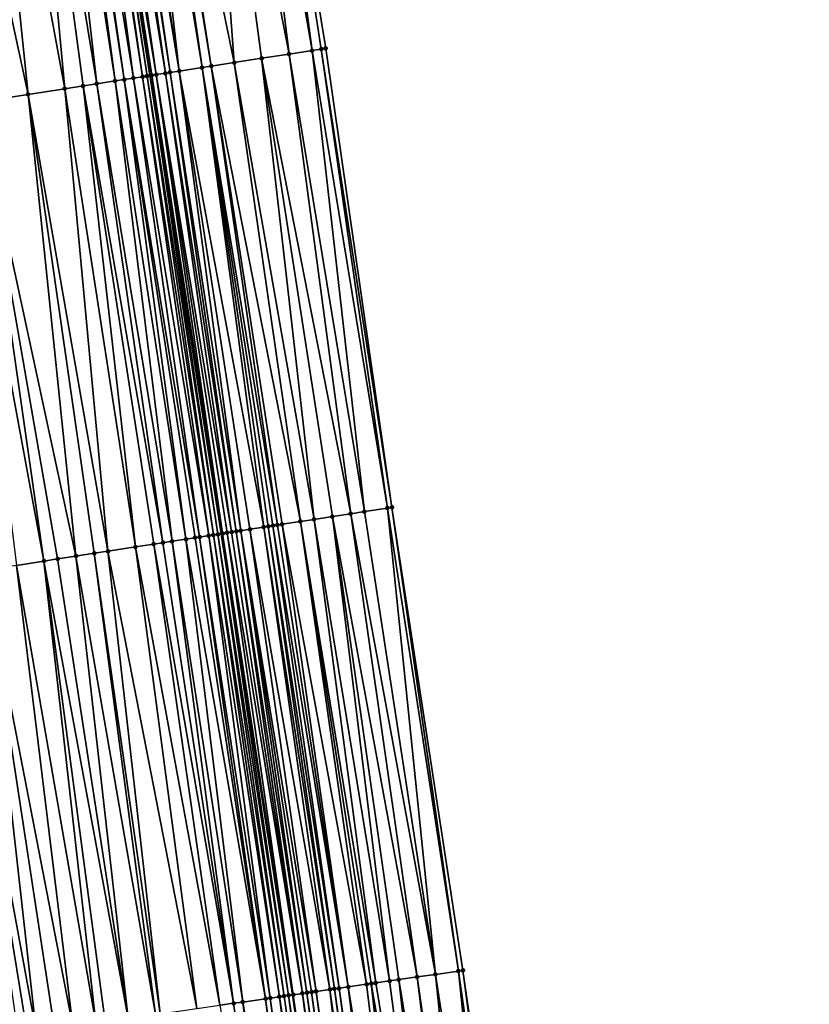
# Model space of a CAD drawing. Header units: feet. Extents: x 2004186 to 2014793, y 836912 to 864902.
# Tile 342 of 974: x 2010688 to 2010722, y 846783 to 846826. Entities that reach past the tile are written whole.
import ezdxf

# ---------------------------------------------------------------- set-up
doc = ezdxf.new("R2010")
doc.units = ezdxf.units.FT
doc.header["$LTSCALE"] = 100
doc.header["$MEASUREMENT"] = 0
for name, color, linetype, lineweight in [('EP_Travel Lane', 5, 'Continuous', 40), ('Road Shots', 4, 'Continuous', 200), ('Road X-Section', 30, 'Continuous', 13)]:
    doc.layers.add(name, color=color, linetype=linetype, lineweight=lineweight)
doc.layers.add('I-77 SB_MM21-27-Surface-Border', color=7, linetype='Continuous')
doc.layers.add('I-77 SB_MM21-27-Surface-TIN', color=7, linetype='Continuous')

msp = doc.modelspace()

# ---------------------------------------------------------------- linework, layer by layer
at = {"layer": 'EP_Travel Lane'}
msp.add_polyline3d([(2010715.735963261, 846664.6658160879, 434.3752531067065), (2010713.237841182, 846684.5090044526, 434.4749568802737), (2010710.684523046, 846704.5247470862, 434.5855485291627), (2010707.855985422, 846724.3236801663, 434.6360939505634), (2010705.027466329, 846744.122483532, 434.7206027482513), (2010702.198945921, 846763.9212961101, 434.8027373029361), (2010699.370410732, 846783.7202121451, 434.8577235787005), (2010696.295187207, 846803.611508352, 434.9162993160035), (2010693.214281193, 846823.3727187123, 434.9740612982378), (2010690.13338168, 846843.133887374, 435.0463944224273), (2010687.052480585, 846862.8950661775, 435.1151451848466), (2010683.667127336, 846882.7581851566, 435.1482525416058), (2010680.285678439, 846902.4704163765, 435.1690204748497), (2010676.904234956, 846922.1826160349, 435.2100769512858), (2010673.522791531, 846941.8948153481, 435.2512900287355), (2010669.801309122, 846961.7875387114, 435.2640511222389), (2010666.119509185, 846981.4457389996, 435.2751564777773)], dxfattribs=at)
at = {"layer": 'I-77 SB_MM21-27-Surface-Border', "color": 3, "linetype": 'ByBlock', "lineweight": -2}
msp.add_polyline3d([(2010672.408039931, 846982.6314347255, 435.51408817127), (2010675.917543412, 846962.9407526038, 435.4873497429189), (2010680.076805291, 846942.9913875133, 435.4904594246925), (2010683.97008181, 846923.3648108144, 435.4765264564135), (2010687.468850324, 846903.672177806, 435.4792707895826), (2010690.967602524, 846883.979642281, 435.4195257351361), (2010694.291771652, 846864.012715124, 435.3930474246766), (2010697.543175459, 846844.2778362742, 435.338773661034), (2010700.79457517, 846824.5429839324, 435.2751938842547), (2010703.650661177, 846804.7470818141, 435.202900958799), (2010706.712832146, 846784.7736933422, 435.1420275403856), (2010709.556224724, 846764.9769696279, 435.0720572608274), (2010712.003667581, 846745.1234671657, 434.9785924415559), (2010714.649086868, 846725.2983431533, 434.8997823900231), (2010717.096534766, 846705.4448055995, 434.8155165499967), (2010719.312135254, 846685.2879506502, 434.7076173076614), (2010721.660792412, 846665.4255960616, 434.6020388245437)], dxfattribs=at)
at = {"layer": 'I-77 SB_MM21-27-Surface-TIN', "color": 128, "linetype": 'ByBlock', "lineweight": -2}
for points in [[(2010695.368938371, 846843.9421382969, 435.2638232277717), (2010692.799386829, 846843.5453953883, 435.178351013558), (2010696.841418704, 846823.9326118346, 435.1431583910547)], [(2010696.752544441, 846844.1557600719, 435.3129824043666), (2010695.368938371, 846843.9421382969, 435.2638232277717), (2010699.213310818, 846824.2988465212, 435.2184078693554)], [(2010695.368938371, 846843.9421382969, 435.2638232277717), (2010698.027365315, 846824.1157255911, 435.1820297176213), (2010699.213310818, 846824.2988465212, 435.2184078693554)], [(2010695.368938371, 846843.9421382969, 435.2638232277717), (2010696.841418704, 846823.9326118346, 435.1431583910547), (2010698.027365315, 846824.1157255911, 435.1820297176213)], [(2010696.752544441, 846844.1557600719, 435.3129824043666), (2010700.201600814, 846824.4514338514, 435.253395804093), (2010697.543175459, 846844.2778362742, 435.338773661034)], [(2010696.752544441, 846844.1557600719, 435.3129824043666), (2010699.213310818, 846824.2988465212, 435.2184078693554), (2010700.201600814, 846824.4514338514, 435.253395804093)], [(2010697.543175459, 846844.2778362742, 435.338773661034), (2010700.596917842, 846824.5124621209, 435.2697066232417), (2010700.79457517, 846824.5429839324, 435.2751938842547)], [(2010697.543175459, 846844.2778362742, 435.338773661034), (2010700.201600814, 846824.4514338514, 435.253395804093), (2010700.596917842, 846824.5124621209, 435.2697066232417)], [(2010692.206406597, 846843.453883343, 435.1433305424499), (2010691.415776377, 846843.3318019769, 435.1193338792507), (2010694.469522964, 846823.5664006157, 435.0597525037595)], [(2010692.40406523, 846843.4843967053, 435.1517552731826), (2010692.206406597, 846843.453883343, 435.1433305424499), (2010695.457810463, 846823.7190041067, 435.0891237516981)], [(2010692.206406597, 846843.453883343, 435.1433305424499), (2010694.469522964, 846823.5664006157, 435.0597525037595), (2010695.457810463, 846823.7190041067, 435.0891237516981)], [(2010692.601727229, 846843.5148882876, 435.1677499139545), (2010692.40406523, 846843.4843967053, 435.1517552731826), (2010695.457810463, 846823.7190041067, 435.0891237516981)], [(2010692.799386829, 846843.5453953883, 435.178351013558), (2010692.601727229, 846843.5148882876, 435.1677499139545), (2010695.853130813, 846823.7800108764, 435.1129068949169)], [(2010692.601727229, 846843.5148882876, 435.1677499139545), (2010695.457810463, 846823.7190041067, 435.0891237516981), (2010695.853130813, 846823.7800108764, 435.1129068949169)], [(2010692.799386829, 846843.5453953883, 435.178351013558), (2010695.853130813, 846823.7800108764, 435.1129068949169), (2010696.841418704, 846823.9326118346, 435.1431583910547)], [(2010689.834502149, 846843.087728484, 435.0403250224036), (2010689.241530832, 846842.996158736, 435.0253595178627), (2010692.492929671, 846823.2613120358, 434.959858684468)], [(2010690.032157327, 846843.1182642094, 435.0409774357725), (2010689.834502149, 846843.087728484, 435.0403250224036), (2010692.888243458, 846823.3223612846, 434.9688779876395)], [(2010689.834502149, 846843.087728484, 435.0403250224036), (2010692.492929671, 846823.2613120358, 434.959858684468), (2010692.888243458, 846823.3223612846, 434.9688779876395)], [(2010690.032157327, 846843.1182642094, 435.0409774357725), (2010693.085898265, 846823.3528994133, 434.9686941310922), (2010690.13338168, 846843.133887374, 435.0463944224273)], [(2010690.032157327, 846843.1182642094, 435.0409774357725), (2010692.888243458, 846823.3223612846, 434.9688779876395), (2010693.085898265, 846823.3528994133, 434.9686941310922)], [(2010690.229816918, 846843.1487713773, 435.0515551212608), (2010690.13338168, 846843.133887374, 435.0463944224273), (2010693.214281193, 846823.3727187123, 434.9740612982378)], [(2010693.085898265, 846823.3528994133, 434.9686941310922), (2010693.214281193, 846823.3727187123, 434.9740612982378), (2010690.13338168, 846843.133887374, 435.0463944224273)], [(2010690.6251486, 846843.2097047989, 435.100832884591), (2010690.229816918, 846843.1487713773, 435.0515551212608), (2010693.481220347, 846823.4138949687, 434.9963749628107)], [(2010690.229816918, 846843.1487713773, 435.0515551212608), (2010693.214281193, 846823.3727187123, 434.9740612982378), (2010693.283556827, 846823.3834132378, 434.9769574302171)], [(2010690.229816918, 846843.1487713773, 435.0515551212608), (2010693.283556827, 846823.3834132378, 434.9769574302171), (2010693.481220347, 846823.4138949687, 434.9963749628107)], [(2010690.82280889, 846843.2402074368, 435.1129850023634), (2010690.6251486, 846843.2097047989, 435.100832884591), (2010693.876550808, 846823.4748362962, 435.0429031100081)], [(2010690.6251486, 846843.2097047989, 435.100832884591), (2010693.481220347, 846823.4138949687, 434.9963749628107), (2010693.876550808, 846823.4748362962, 435.0429031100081)], [(2010691.020466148, 846843.2707296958, 435.1183177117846), (2010690.82280889, 846843.2402074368, 435.1129850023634), (2010693.876550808, 846823.4748362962, 435.0429031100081)], [(2010691.218119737, 846843.3012757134, 435.1153929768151), (2010691.020466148, 846843.2707296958, 435.1183177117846), (2010694.074210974, 846823.505339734, 435.0547762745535)], [(2010691.020466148, 846843.2707296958, 435.1183177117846), (2010693.876550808, 846823.4748362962, 435.0429031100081), (2010694.074210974, 846823.505339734, 435.0547762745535)], [(2010691.415776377, 846843.3318019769, 435.1193338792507), (2010691.218119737, 846843.3012757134, 435.1153929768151), (2010694.469522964, 846823.5664006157, 435.0597525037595)], [(2010691.218119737, 846843.3012757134, 435.1153929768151), (2010694.074210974, 846823.505339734, 435.0547762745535), (2010694.469522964, 846823.5664006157, 435.0597525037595)], [(2010687.660267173, 846842.7520168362, 434.970125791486), (2010685.881343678, 846842.4773693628, 434.9037603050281), (2010689.528066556, 846822.8035055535, 434.8703582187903)], [(2010688.648559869, 846842.9045866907, 435.0111923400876), (2010687.660267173, 846842.7520168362, 434.970125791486), (2010690.911673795, 846823.0171197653, 434.9221393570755)], [(2010687.660267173, 846842.7520168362, 434.970125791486), (2010690.31870051, 846822.9255627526, 434.9027504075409), (2010690.911673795, 846823.0171197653, 434.9221393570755)], [(2010687.660267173, 846842.7520168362, 434.970125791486), (2010689.528066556, 846822.8035055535, 434.8703582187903), (2010690.31870051, 846822.9255627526, 434.9027504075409)], [(2010689.043875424, 846842.965624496, 435.0241907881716), (2010688.648559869, 846842.9045866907, 435.0111923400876), (2010691.702304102, 846823.1392005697, 434.9463273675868)], [(2010688.648559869, 846842.9045866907, 435.0111923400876), (2010690.911673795, 846823.0171197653, 434.9221393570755), (2010691.702304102, 846823.1392005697, 434.9463273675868)], [(2010689.241530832, 846842.996158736, 435.0253595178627), (2010689.043875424, 846842.965624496, 435.0241907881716), (2010692.097617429, 846823.2002527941, 434.9543125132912)], [(2010689.043875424, 846842.965624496, 435.0241907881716), (2010691.702304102, 846823.1392005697, 434.9463273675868), (2010692.097617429, 846823.2002527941, 434.9543125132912)], [(2010689.241530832, 846842.996158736, 435.0253595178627), (2010692.097617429, 846823.2002527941, 434.9543125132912), (2010692.492929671, 846823.2613120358, 434.959858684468)], [(2010685.881343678, 846842.4773693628, 434.9037603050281), (2010683.707103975, 846842.1416883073, 434.8229285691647), (2010687.946800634, 846822.559378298, 434.8100424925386)], [(2010685.881343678, 846842.4773693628, 434.9037603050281), (2010687.946800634, 846822.559378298, 434.8100424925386), (2010689.528066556, 846822.8035055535, 434.8703582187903)], [(2010683.707103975, 846842.1416883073, 434.8229285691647), (2010685.772557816, 846822.2237174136, 434.722210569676), (2010687.946800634, 846822.559378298, 434.8100424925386)], [(2010700.201600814, 846824.4514338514, 435.253395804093), (2010699.213310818, 846824.2988465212, 435.2184078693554), (2010702.464715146, 846804.563964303, 435.1653326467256)], [(2010700.596917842, 846824.5124621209, 435.2697066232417), (2010700.201600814, 846824.4514338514, 435.253395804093), (2010703.453003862, 846804.7165599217, 435.1974414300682)], [(2010700.201600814, 846824.4514338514, 435.253395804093), (2010702.464715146, 846804.563964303, 435.1653326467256), (2010703.453003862, 846804.7165599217, 435.1974414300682)], [(2010700.596917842, 846824.5124621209, 435.2697066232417), (2010703.650661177, 846804.7470818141, 435.202900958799), (2010700.79457517, 846824.5429839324, 435.2751938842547)], [(2010700.596917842, 846824.5124621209, 435.2697066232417), (2010703.453003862, 846804.7165599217, 435.1974414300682), (2010703.650661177, 846804.7470818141, 435.202900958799)], [(2010696.841418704, 846823.9326118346, 435.1431583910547), (2010695.853130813, 846823.7800108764, 435.1129068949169), (2010699.697506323, 846804.13669928, 435.074486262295)], [(2010698.027365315, 846824.1157255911, 435.1820297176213), (2010696.841418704, 846823.9326118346, 435.1431583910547), (2010700.290479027, 846804.2282600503, 435.0925702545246)], [(2010696.841418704, 846823.9326118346, 435.1431583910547), (2010699.697506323, 846804.13669928, 435.074486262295), (2010700.290479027, 846804.2282600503, 435.0925702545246)], [(2010699.213310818, 846824.2988465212, 435.2184078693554), (2010698.027365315, 846824.1157255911, 435.1820297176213), (2010701.871742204, 846804.4724050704, 435.1467142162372)], [(2010698.027365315, 846824.1157255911, 435.1820297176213), (2010701.081111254, 846804.3503284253, 435.1210794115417), (2010701.871742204, 846804.4724050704, 435.1467142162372)], [(2010698.027365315, 846824.1157255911, 435.1820297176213), (2010700.290479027, 846804.2282600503, 435.0925702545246), (2010701.081111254, 846804.3503284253, 435.1210794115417)], [(2010699.213310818, 846824.2988465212, 435.2184078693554), (2010701.871742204, 846804.4724050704, 435.1467142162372), (2010702.464715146, 846804.563964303, 435.1653326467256)], [(2010693.876550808, 846823.4748362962, 435.0429031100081), (2010693.481220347, 846823.4138949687, 434.9963749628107), (2010696.732636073, 846803.678938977, 434.9689311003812)], [(2010694.074210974, 846823.505339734, 435.0547762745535), (2010693.876550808, 846823.4748362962, 435.0429031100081), (2010696.930301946, 846803.7094054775, 434.9936424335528)], [(2010693.876550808, 846823.4748362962, 435.0429031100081), (2010696.732636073, 846803.678938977, 434.9689311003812), (2010696.930301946, 846803.7094054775, 434.9936424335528)], [(2010694.469522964, 846823.5664006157, 435.0597525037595), (2010694.074210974, 846823.505339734, 435.0547762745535), (2010697.127961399, 846803.7399135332, 435.003911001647)], [(2010694.074210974, 846823.505339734, 435.0547762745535), (2010696.930301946, 846803.7094054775, 434.9936424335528), (2010697.127961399, 846803.7399135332, 435.003911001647)], [(2010695.457810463, 846823.7190041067, 435.0891237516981), (2010694.469522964, 846823.5664006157, 435.0597525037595), (2010698.116239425, 846803.8925783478, 435.0119702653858)], [(2010694.469522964, 846823.5664006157, 435.0597525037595), (2010697.523270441, 846803.8009934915, 435.0022575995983), (2010698.116239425, 846803.8925783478, 435.0119702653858)], [(2010694.469522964, 846823.5664006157, 435.0597525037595), (2010697.127961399, 846803.7399135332, 435.003911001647), (2010697.523270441, 846803.8009934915, 435.0022575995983)], [(2010695.853130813, 846823.7800108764, 435.1129068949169), (2010695.457810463, 846823.7190041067, 435.0891237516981), (2010698.709216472, 846803.9841110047, 435.0398251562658)], [(2010695.457810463, 846823.7190041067, 435.0891237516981), (2010698.511555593, 846803.953612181, 435.0263480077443), (2010698.709216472, 846803.9841110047, 435.0398251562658)], [(2010695.457810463, 846823.7190041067, 435.0891237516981), (2010698.313896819, 846803.9230997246, 435.0176089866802), (2010698.511555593, 846803.953612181, 435.0263480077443)], [(2010695.457810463, 846823.7190041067, 435.0891237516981), (2010698.116239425, 846803.8925783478, 435.0119702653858), (2010698.313896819, 846803.9230997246, 435.0176089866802)], [(2010695.853130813, 846823.7800108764, 435.1129068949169), (2010698.90687633, 846804.0146164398, 435.0510046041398), (2010699.697506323, 846804.13669928, 435.074486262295)], [(2010695.853130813, 846823.7800108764, 435.1129068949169), (2010698.709216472, 846803.9841110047, 435.0398251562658), (2010698.90687633, 846804.0146164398, 435.0510046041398)], [(2010691.702304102, 846823.1392005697, 434.9463273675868), (2010690.911673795, 846823.0171197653, 434.9221393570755), (2010694.163078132, 846803.2822374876, 434.869071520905)], [(2010692.097617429, 846823.2002527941, 434.9543125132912), (2010691.702304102, 846823.1392005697, 434.9463273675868), (2010694.75605084, 846803.3737982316, 434.8871646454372)], [(2010691.702304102, 846823.1392005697, 434.9463273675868), (2010694.163078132, 846803.2822374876, 434.869071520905), (2010694.75605084, 846803.3737982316, 434.8871646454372)], [(2010692.492929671, 846823.2613120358, 434.959858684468), (2010692.097617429, 846823.2002527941, 434.9543125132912), (2010695.349018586, 846803.4653910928, 434.8940950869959)], [(2010692.097617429, 846823.2002527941, 434.9543125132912), (2010695.151363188, 846803.4348567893, 434.8929492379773), (2010695.349018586, 846803.4653910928, 434.8940950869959)], [(2010692.097617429, 846823.2002527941, 434.9543125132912), (2010694.75605084, 846803.3737982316, 434.8871646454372), (2010695.151363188, 846803.4348567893, 434.8929492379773)], [(2010692.888243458, 846823.3223612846, 434.9688779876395), (2010692.492929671, 846823.2613120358, 434.959858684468), (2010695.744334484, 846803.526426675, 434.9078650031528)], [(2010692.492929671, 846823.2613120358, 434.959858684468), (2010695.349018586, 846803.4653910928, 434.8940950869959), (2010695.744334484, 846803.526426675, 434.9078650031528)], [(2010693.085898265, 846823.3528994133, 434.9686941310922), (2010692.888243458, 846823.3223612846, 434.9688779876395), (2010695.941991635, 846803.5569496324, 434.9129543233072)], [(2010692.888243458, 846823.3223612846, 434.9688779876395), (2010695.744334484, 846803.526426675, 434.9078650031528), (2010695.941991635, 846803.5569496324, 434.9129543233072)], [(2010693.085898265, 846823.3528994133, 434.9686941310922), (2010696.139646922, 846803.5874846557, 434.9138501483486), (2010693.214281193, 846823.3727187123, 434.9740612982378)], [(2010693.085898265, 846823.3528994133, 434.9686941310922), (2010695.941991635, 846803.5569496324, 434.9129543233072), (2010696.139646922, 846803.5874846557, 434.9138501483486)], [(2010693.283556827, 846823.3834132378, 434.9769574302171), (2010693.214281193, 846823.3727187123, 434.9740612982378), (2010696.295187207, 846803.611508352, 434.9162993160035)], [(2010696.139646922, 846803.5874846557, 434.9138501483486), (2010696.295187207, 846803.611508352, 434.9162993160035), (2010693.214281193, 846823.3727187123, 434.9740612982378)], [(2010693.481220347, 846823.4138949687, 434.9963749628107), (2010693.283556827, 846823.3834132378, 434.9769574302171), (2010696.337303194, 846803.6180133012, 434.9169624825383)], [(2010693.283556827, 846823.3834132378, 434.9769574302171), (2010696.295187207, 846803.611508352, 434.9162993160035), (2010696.337303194, 846803.6180133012, 434.9169624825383)], [(2010693.481220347, 846823.4138949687, 434.9963749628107), (2010696.534968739, 846803.6484819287, 434.9409345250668), (2010696.732636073, 846803.678938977, 434.9689311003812)], [(2010693.481220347, 846823.4138949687, 434.9963749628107), (2010696.337303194, 846803.6180133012, 434.9169624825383), (2010696.534968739, 846803.6484819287, 434.9409345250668)], [(2010689.528066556, 846822.8035055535, 434.8703582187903), (2010687.946800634, 846822.559378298, 434.8100424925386), (2010691.39586502, 846802.855000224, 434.7685771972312)], [(2010690.31870051, 846822.9255627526, 434.9027504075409), (2010689.528066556, 846822.8035055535, 434.8703582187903), (2010692.581815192, 846803.0380909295, 434.8154620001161)], [(2010689.528066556, 846822.8035055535, 434.8703582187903), (2010691.39586502, 846802.855000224, 434.7685771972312), (2010692.581815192, 846803.0380909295, 434.8154620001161)], [(2010690.911673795, 846823.0171197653, 434.9221393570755), (2010690.31870051, 846822.9255627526, 434.9027504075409), (2010693.767764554, 846803.2211868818, 434.8605232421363)], [(2010690.31870051, 846822.9255627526, 434.9027504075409), (2010693.372448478, 846803.1601524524, 434.8463526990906), (2010693.767764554, 846803.2211868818, 434.8605232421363)], [(2010690.31870051, 846822.9255627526, 434.9027504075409), (2010692.581815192, 846803.0380909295, 434.8154620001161), (2010693.372448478, 846803.1601524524, 434.8463526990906)], [(2010690.911673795, 846823.0171197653, 434.9221393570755), (2010693.767764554, 846803.2211868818, 434.8605232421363), (2010694.163078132, 846803.2822374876, 434.869071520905)], [(2010685.772557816, 846822.2237174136, 434.722210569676), (2010684.98192362, 846822.1016617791, 434.6892745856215), (2010688.628650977, 846802.4277689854, 434.6659888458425)], [(2010687.946800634, 846822.559378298, 434.8100424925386), (2010685.772557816, 846822.2237174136, 434.722210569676), (2010690.012258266, 846802.6413828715, 434.7178854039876)], [(2010685.772557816, 846822.2237174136, 434.722210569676), (2010689.221625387, 846802.5193187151, 434.6879100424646), (2010690.012258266, 846802.6413828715, 434.7178854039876)], [(2010685.772557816, 846822.2237174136, 434.722210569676), (2010688.628650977, 846802.4277689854, 434.6659888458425), (2010689.221625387, 846802.5193187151, 434.6879100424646)], [(2010687.946800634, 846822.559378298, 434.8100424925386), (2010690.802891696, 846802.7634434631, 434.749099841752), (2010691.39586502, 846802.855000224, 434.7685771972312)], [(2010687.946800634, 846822.559378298, 434.8100424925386), (2010690.012258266, 846802.6413828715, 434.7178854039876), (2010690.802891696, 846802.7634434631, 434.749099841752)], [(2010684.98192362, 846822.1016617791, 434.6892745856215), (2010687.442698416, 846802.2446937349, 434.6137325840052), (2010688.628650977, 846802.4277689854, 434.6659888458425)], [(2010701.871742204, 846804.4724050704, 435.1467142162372), (2010701.081111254, 846804.3503284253, 435.1210794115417), (2010704.733113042, 846784.4895941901, 435.0786257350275)], [(2010702.464715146, 846804.563964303, 435.1653326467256), (2010701.871742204, 846804.4724050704, 435.1467142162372), (2010705.52499972, 846784.6032405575, 435.1022281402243)], [(2010701.871742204, 846804.4724050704, 435.1467142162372), (2010704.733113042, 846784.4895941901, 435.0786257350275), (2010705.52499972, 846784.6032405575, 435.1022281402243)], [(2010703.453003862, 846804.7165599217, 435.1974414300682), (2010702.464715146, 846804.563964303, 435.1653326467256), (2010705.52499972, 846784.6032405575, 435.1022281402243)], [(2010703.453003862, 846804.7165599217, 435.1974414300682), (2010706.514861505, 846784.745274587, 435.1380050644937), (2010703.650661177, 846804.7470818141, 435.202900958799)], [(2010703.453003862, 846804.7165599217, 435.1974414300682), (2010705.52499972, 846784.6032405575, 435.1022281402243), (2010706.514861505, 846784.745274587, 435.1380050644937)], [(2010703.650661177, 846804.7470818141, 435.202900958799), (2010706.514861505, 846784.745274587, 435.1380050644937), (2010706.712832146, 846784.7736933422, 435.1420275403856)], [(2010698.511555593, 846803.953612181, 435.0263480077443), (2010698.313896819, 846803.9230997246, 435.0176089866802), (2010701.367581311, 846784.0066900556, 434.9539518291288)], [(2010698.709216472, 846803.9841110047, 435.0398251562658), (2010698.511555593, 846803.953612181, 435.0263480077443), (2010701.763529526, 846784.0634792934, 434.9746530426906)], [(2010698.511555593, 846803.953612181, 435.0263480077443), (2010701.367581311, 846784.0066900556, 434.9539518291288), (2010701.763529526, 846784.0634792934, 434.9746530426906)], [(2010698.90687633, 846804.0146164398, 435.0510046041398), (2010698.709216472, 846803.9841110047, 435.0398251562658), (2010701.763529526, 846784.0634792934, 434.9746530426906)], [(2010699.697506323, 846804.13669928, 435.074486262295), (2010698.90687633, 846804.0146164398, 435.0510046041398), (2010702.555416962, 846784.177120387, 434.9996381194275)], [(2010698.90687633, 846804.0146164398, 435.0510046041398), (2010701.763529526, 846784.0634792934, 434.9746530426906), (2010702.555416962, 846784.177120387, 434.9996381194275)], [(2010700.290479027, 846804.2282600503, 435.0925702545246), (2010699.697506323, 846804.13669928, 435.074486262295), (2010702.951360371, 846784.2339430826, 435.0115672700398)], [(2010699.697506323, 846804.13669928, 435.074486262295), (2010702.753389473, 846784.2055261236, 435.0070738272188), (2010702.951360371, 846784.2339430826, 435.0115672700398)], [(2010699.697506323, 846804.13669928, 435.074486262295), (2010702.555416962, 846784.177120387, 434.9996381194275), (2010702.753389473, 846784.2055261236, 435.0070738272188)], [(2010701.081111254, 846804.3503284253, 435.1210794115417), (2010700.290479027, 846804.2282600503, 435.0925702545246), (2010703.545278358, 846784.3191571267, 435.0347044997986)], [(2010700.290479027, 846804.2282600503, 435.0925702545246), (2010702.951360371, 846784.2339430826, 435.0115672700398), (2010703.545278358, 846784.3191571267, 435.0347044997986)], [(2010701.081111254, 846804.3503284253, 435.1210794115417), (2010703.941224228, 846784.3759626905, 435.0511253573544), (2010704.733113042, 846784.4895941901, 435.0786257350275)], [(2010701.081111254, 846804.3503284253, 435.1210794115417), (2010703.545278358, 846784.3191571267, 435.0347044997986), (2010703.941224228, 846784.3759626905, 435.0511253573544)], [(2010695.744334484, 846803.526426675, 434.9078650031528), (2010695.349018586, 846803.4653910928, 434.8940950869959), (2010698.397991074, 846783.580621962, 434.8377081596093)], [(2010695.941991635, 846803.5569496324, 434.9129543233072), (2010695.744334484, 846803.526426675, 434.9078650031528), (2010698.793933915, 846783.6374486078, 434.8486016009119)], [(2010695.744334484, 846803.526426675, 434.9078650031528), (2010698.397991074, 846783.580621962, 434.8377081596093), (2010698.793933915, 846783.6374486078, 434.8486016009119)], [(2010696.139646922, 846803.5874846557, 434.9138501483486), (2010695.941991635, 846803.5569496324, 434.9129543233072), (2010698.991903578, 846783.6658741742, 434.8508383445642)], [(2010695.941991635, 846803.5569496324, 434.9129543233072), (2010698.793933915, 846783.6374486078, 434.8486016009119), (2010698.991903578, 846783.6658741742, 434.8508383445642)], [(2010696.139646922, 846803.5874846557, 434.9138501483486), (2010699.189870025, 846783.6943221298, 434.8472049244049), (2010696.295187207, 846803.611508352, 434.9162993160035)], [(2010696.139646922, 846803.5874846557, 434.9138501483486), (2010698.991903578, 846783.6658741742, 434.8508383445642), (2010699.189870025, 846783.6943221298, 434.8472049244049)], [(2010696.337303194, 846803.6180133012, 434.9169624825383), (2010696.295187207, 846803.611508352, 434.9162993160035), (2010699.370410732, 846783.7202121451, 434.8577235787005)], [(2010699.189870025, 846783.6943221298, 434.8472049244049), (2010699.370410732, 846783.7202121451, 434.8577235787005), (2010696.295187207, 846803.611508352, 434.9162993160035)], [(2010696.534968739, 846803.6484819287, 434.9409345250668), (2010696.337303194, 846803.6180133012, 434.9169624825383), (2010699.38784478, 846783.7227122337, 434.8587393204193)], [(2010696.337303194, 846803.6180133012, 434.9169624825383), (2010699.370410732, 846783.7202121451, 434.8577235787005), (2010699.38784478, 846783.7227122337, 434.8587393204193)], [(2010696.732636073, 846803.678938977, 434.9689311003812), (2010696.534968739, 846803.6484819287, 434.9409345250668), (2010699.783808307, 846783.7793948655, 434.9073908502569)], [(2010696.534968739, 846803.6484819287, 434.9409345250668), (2010699.38784478, 846783.7227122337, 434.8587393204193), (2010699.783808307, 846783.7793948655, 434.9073908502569)], [(2010696.930301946, 846803.7094054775, 434.9936424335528), (2010696.732636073, 846803.678938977, 434.9689311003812), (2010699.783808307, 846783.7793948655, 434.9073908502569)], [(2010697.127961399, 846803.7399135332, 435.003911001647), (2010696.930301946, 846803.7094054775, 434.9936424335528), (2010699.981787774, 846783.807752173, 434.9275238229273)], [(2010696.930301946, 846803.7094054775, 434.9936424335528), (2010699.783808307, 846783.7793948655, 434.9073908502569), (2010699.981787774, 846783.807752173, 434.9275238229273)], [(2010697.523270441, 846803.8009934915, 435.0022575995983), (2010697.127961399, 846803.7399135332, 435.003911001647), (2010700.37773146, 846783.864572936, 434.9399596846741)], [(2010697.127961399, 846803.7399135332, 435.003911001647), (2010700.179760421, 846783.8361569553, 434.935209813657), (2010700.37773146, 846783.864572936, 434.9399596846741)], [(2010697.127961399, 846803.7399135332, 435.003911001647), (2010699.981787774, 846783.807752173, 434.9275238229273), (2010700.179760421, 846783.8361569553, 434.935209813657)], [(2010698.116239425, 846803.8925783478, 435.0119702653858), (2010697.523270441, 846803.8009934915, 435.0022575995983), (2010700.971637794, 846783.9498681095, 434.9418261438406)], [(2010697.523270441, 846803.8009934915, 435.0022575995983), (2010700.37773146, 846783.864572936, 434.9399596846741), (2010700.971637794, 846783.9498681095, 434.9418261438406)], [(2010698.313896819, 846803.9230997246, 435.0176089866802), (2010698.116239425, 846803.8925783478, 435.0119702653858), (2010701.169608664, 846783.9782852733, 434.946265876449)], [(2010698.116239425, 846803.8925783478, 435.0119702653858), (2010700.971637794, 846783.9498681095, 434.9418261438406), (2010701.169608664, 846783.9782852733, 434.946265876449)], [(2010698.313896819, 846803.9230997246, 435.0176089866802), (2010701.169608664, 846783.9782852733, 434.946265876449), (2010701.367581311, 846784.0066900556, 434.9539518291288)], [(2010693.372448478, 846803.1601524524, 434.8463526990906), (2010692.581815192, 846803.0380909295, 434.8154620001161), (2010696.220305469, 846783.2680752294, 434.7778413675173)], [(2010693.767764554, 846803.2211868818, 434.8605232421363), (2010693.372448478, 846803.1601524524, 434.8463526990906), (2010696.814220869, 846783.3533072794, 434.7962577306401)], [(2010693.372448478, 846803.1601524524, 434.8463526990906), (2010696.220305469, 846783.2680752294, 434.7778413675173), (2010696.814220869, 846783.3533072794, 434.7962577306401)], [(2010694.163078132, 846803.2822374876, 434.869071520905), (2010693.767764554, 846803.2211868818, 434.8605232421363), (2010696.814220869, 846783.3533072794, 434.7962577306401)], [(2010694.75605084, 846803.3737982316, 434.8871646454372), (2010694.163078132, 846803.2822374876, 434.869071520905), (2010697.210164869, 846783.410125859, 434.8092660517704)], [(2010694.163078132, 846803.2822374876, 434.869071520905), (2010696.814220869, 846783.3533072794, 434.7962577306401), (2010697.210164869, 846783.410125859, 434.8092660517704)], [(2010695.151363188, 846803.4348567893, 434.8929492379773), (2010694.75605084, 846803.3737982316, 434.8871646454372), (2010698.200021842, 846783.5521933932, 434.8362586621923)], [(2010694.75605084, 846803.3737982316, 434.8871646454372), (2010697.210164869, 846783.410125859, 434.8092660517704), (2010698.200021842, 846783.5521933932, 434.8362586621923)], [(2010695.349018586, 846803.4653910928, 434.8940950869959), (2010695.151363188, 846803.4348567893, 434.8929492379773), (2010698.200021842, 846783.5521933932, 434.8362586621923)], [(2010695.349018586, 846803.4653910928, 434.8940950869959), (2010698.200021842, 846783.5521933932, 434.8362586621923), (2010698.397991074, 846783.580621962, 434.8377081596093)], [(2010690.802891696, 846802.7634434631, 434.749099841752), (2010690.012258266, 846802.6413828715, 434.7178854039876), (2010693.448692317, 846782.8703810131, 434.6773863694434)], [(2010691.39586502, 846802.855000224, 434.7685771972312), (2010690.802891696, 846802.7634434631, 434.749099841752), (2010693.646665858, 846782.8987795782, 434.6867023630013)], [(2010690.802891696, 846802.7634434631, 434.749099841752), (2010693.448692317, 846782.8703810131, 434.6773863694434), (2010693.646665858, 846782.8987795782, 434.6867023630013)], [(2010692.581815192, 846803.0380909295, 434.8154620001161), (2010691.39586502, 846802.855000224, 434.7685771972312), (2010695.230441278, 846783.1260579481, 434.7376733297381)], [(2010691.39586502, 846802.855000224, 434.7685771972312), (2010693.646665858, 846782.8987795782, 434.6867023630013), (2010695.230441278, 846783.1260579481, 434.7376733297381)], [(2010692.581815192, 846803.0380909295, 434.8154620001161), (2010695.230441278, 846783.1260579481, 434.7376733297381), (2010696.220305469, 846783.2680752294, 434.7778413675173)], [(2010687.442698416, 846802.2446937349, 434.6137325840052), (2010686.059091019, 846802.0310805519, 434.5615916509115), (2010689.88518012, 846782.3591265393, 434.5307524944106)], [(2010688.628650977, 846802.4277689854, 434.6659888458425), (2010687.442698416, 846802.2446937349, 434.6137325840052), (2010690.875044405, 846782.5011431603, 434.5710936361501)], [(2010687.442698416, 846802.2446937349, 434.6137325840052), (2010689.88518012, 846782.3591265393, 434.5307524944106), (2010690.875044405, 846782.5011431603, 434.5710936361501)], [(2010689.221625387, 846802.5193187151, 434.6879100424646), (2010688.628650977, 846802.4277689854, 434.6659888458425), (2010692.260852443, 846782.6999800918, 434.6239892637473)], [(2010688.628650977, 846802.4277689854, 434.6659888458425), (2010691.270990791, 846782.5579451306, 434.5884566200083), (2010692.260852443, 846782.6999800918, 434.6239892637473)], [(2010688.628650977, 846802.4277689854, 434.6659888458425), (2010690.875044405, 846782.5011431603, 434.5710936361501), (2010691.270990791, 846782.5579451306, 434.5884566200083)], [(2010690.012258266, 846802.6413828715, 434.7178854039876), (2010689.221625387, 846802.5193187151, 434.6879100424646), (2010692.260852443, 846782.6999800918, 434.6239892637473)], [(2010690.012258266, 846802.6413828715, 434.7178854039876), (2010692.260852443, 846782.6999800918, 434.6239892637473), (2010693.448692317, 846782.8703810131, 434.6773863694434)], [(2010686.059091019, 846802.0310805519, 434.5615916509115), (2010684.675483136, 846801.8174705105, 434.5083588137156), (2010688.301398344, 846782.1318924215, 434.468179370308)], [(2010684.675483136, 846801.8174705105, 434.5083588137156), (2010687.509509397, 846782.0182618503, 434.4404354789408), (2010687.905451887, 846782.075090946, 434.4506866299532)], [(2010684.675483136, 846801.8174705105, 434.5083588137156), (2010687.905451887, 846782.075090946, 434.4506866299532), (2010688.301398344, 846782.1318924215, 434.468179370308)], [(2010686.059091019, 846802.0310805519, 434.5615916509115), (2010689.093287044, 846782.245524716, 434.4954714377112), (2010689.88518012, 846782.3591265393, 434.5307524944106)], [(2010686.059091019, 846802.0310805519, 434.5615916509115), (2010688.301398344, 846782.1318924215, 434.468179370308), (2010689.093287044, 846782.245524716, 434.4954714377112)], [(2010704.733113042, 846784.4895941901, 435.0786257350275), (2010703.941224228, 846784.3759626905, 435.0511253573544), (2010707.180564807, 846764.6360297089, 435.0014616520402)], [(2010705.52499972, 846784.6032405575, 435.1022281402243), (2010704.733113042, 846784.4895941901, 435.0786257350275), (2010707.576508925, 846764.6928474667, 435.0146858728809)], [(2010704.733113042, 846784.4895941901, 435.0786257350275), (2010707.180564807, 846764.6360297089, 435.0014616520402), (2010707.576508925, 846764.6928474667, 435.0146858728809)], [(2010706.514861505, 846784.745274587, 435.1380050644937), (2010705.52499972, 846784.6032405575, 435.1022281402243), (2010708.566364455, 846764.8349250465, 435.0390457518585)], [(2010705.52499972, 846784.6032405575, 435.1022281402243), (2010707.576508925, 846764.6928474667, 435.0146858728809), (2010708.566364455, 846764.8349250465, 435.0390457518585)], [(2010706.514861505, 846784.745274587, 435.1380050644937), (2010709.358252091, 846764.9485647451, 435.064397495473), (2010706.712832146, 846784.7736933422, 435.1420275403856)], [(2010706.514861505, 846784.745274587, 435.1380050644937), (2010708.566364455, 846764.8349250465, 435.0390457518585), (2010709.358252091, 846764.9485647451, 435.064397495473)], [(2010706.712832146, 846784.7736933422, 435.1420275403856), (2010709.358252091, 846764.9485647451, 435.064397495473), (2010709.556224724, 846764.9769696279, 435.0720572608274)], [(2010701.169608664, 846783.9782852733, 434.946265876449), (2010700.971637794, 846783.9498681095, 434.9418261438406), (2010703.815033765, 846764.1531207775, 434.8780416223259)], [(2010701.367581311, 846784.0066900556, 434.9539518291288), (2010701.169608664, 846783.9782852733, 434.946265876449), (2010704.013004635, 846764.1815379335, 434.88248357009)], [(2010701.169608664, 846783.9782852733, 434.946265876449), (2010703.815033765, 846764.1531207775, 434.8780416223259), (2010704.013004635, 846764.1815379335, 434.88248357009)], [(2010701.763529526, 846784.0634792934, 434.9746530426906), (2010701.367581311, 846784.0066900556, 434.9539518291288), (2010704.210977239, 846764.2099430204, 434.8900899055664)], [(2010701.367581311, 846784.0066900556, 434.9539518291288), (2010704.013004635, 846764.1815379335, 434.88248357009), (2010704.210977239, 846764.2099430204, 434.8900899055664)], [(2010702.555416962, 846784.177120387, 434.9996381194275), (2010701.763529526, 846784.0634792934, 434.9746530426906), (2010705.00287182, 846764.3235343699, 434.9281179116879)], [(2010701.763529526, 846784.0634792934, 434.9746530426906), (2010704.804898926, 846764.2951313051, 434.919981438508), (2010705.00287182, 846764.3235343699, 434.9281179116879)], [(2010701.763529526, 846784.0634792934, 434.9746530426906), (2010704.210977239, 846764.2099430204, 434.8900899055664), (2010704.804898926, 846764.2951313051, 434.919981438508)], [(2010702.753389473, 846784.2055261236, 435.0070738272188), (2010702.555416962, 846784.177120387, 434.9996381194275), (2010705.00287182, 846764.3235343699, 434.9281179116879)], [(2010702.951360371, 846784.2339430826, 435.0115672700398), (2010702.753389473, 846784.2055261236, 435.0070738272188), (2010706.19070201, 846764.4940027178, 434.9638383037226)], [(2010702.753389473, 846784.2055261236, 435.0070738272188), (2010705.00287182, 846764.3235343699, 434.9281179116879), (2010706.19070201, 846764.4940027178, 434.9638383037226)], [(2010703.545278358, 846784.3191571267, 435.0347044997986), (2010702.951360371, 846784.2339430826, 435.0115672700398), (2010706.19070201, 846764.4940027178, 434.9638383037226)], [(2010703.941224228, 846784.3759626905, 435.0511253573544), (2010703.545278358, 846784.3191571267, 435.0347044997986), (2010706.19070201, 846764.4940027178, 434.9638383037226)], [(2010703.941224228, 846784.3759626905, 435.0511253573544), (2010706.19070201, 846764.4940027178, 434.9638383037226), (2010707.180564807, 846764.6360297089, 435.0014616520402)], [(2010698.200021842, 846783.5521933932, 434.8362586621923), (2010697.210164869, 846783.410125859, 434.8092660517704), (2010700.647473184, 846763.6986318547, 434.7583156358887)], [(2010698.397991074, 846783.580621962, 434.8377081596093), (2010698.200021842, 846783.5521933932, 434.8362586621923), (2010701.043415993, 846763.7554587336, 434.7691484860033)], [(2010698.200021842, 846783.5521933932, 434.8362586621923), (2010700.647473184, 846763.6986318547, 434.7583156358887), (2010701.043415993, 846763.7554587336, 434.7691484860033)], [(2010698.793933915, 846783.6374486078, 434.8486016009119), (2010698.397991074, 846783.580621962, 434.8377081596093), (2010701.241384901, 846763.7838895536, 434.7700080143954)], [(2010698.397991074, 846783.580621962, 434.8377081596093), (2010701.043415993, 846763.7554587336, 434.7691484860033), (2010701.241384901, 846763.7838895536, 434.7700080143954)], [(2010698.991903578, 846783.6658741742, 434.8508383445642), (2010698.793933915, 846783.6374486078, 434.8486016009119), (2010701.835300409, 846763.8691208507, 434.7886224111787)], [(2010698.793933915, 846783.6374486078, 434.8486016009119), (2010701.241384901, 846763.7838895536, 434.7700080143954), (2010701.835300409, 846763.8691208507, 434.7886224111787)], [(2010699.189870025, 846783.6943221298, 434.8472049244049), (2010698.991903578, 846783.6658741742, 434.8508383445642), (2010701.835300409, 846763.8691208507, 434.7886224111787)], [(2010699.189870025, 846783.6943221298, 434.8472049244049), (2010702.198945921, 846763.9212961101, 434.8027373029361), (2010699.370410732, 846783.7202121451, 434.8577235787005)], [(2010699.189870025, 846783.6943221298, 434.8472049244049), (2010702.033271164, 846763.8975388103, 434.7928537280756), (2010702.198945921, 846763.9212961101, 434.8027373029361)], [(2010699.189870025, 846783.6943221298, 434.8472049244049), (2010701.835300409, 846763.8691208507, 434.7886224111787), (2010702.033271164, 846763.8975388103, 434.7928537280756)], [(2010699.38784478, 846783.7227122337, 434.8587393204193), (2010699.370410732, 846783.7202121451, 434.8577235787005), (2010702.231246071, 846763.9259278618, 434.8046642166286)], [(2010702.231246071, 846763.9259278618, 434.8046642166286), (2010699.370410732, 846783.7202121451, 434.8577235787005), (2010702.198945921, 846763.9212961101, 434.8027373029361)], [(2010699.783808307, 846783.7793948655, 434.9073908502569), (2010699.38784478, 846783.7227122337, 434.8587393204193), (2010702.231246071, 846763.9259278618, 434.8046642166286)], [(2010699.981787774, 846783.807752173, 434.9275238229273), (2010699.783808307, 846783.7793948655, 434.9073908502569), (2010702.627203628, 846763.9826520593, 434.842418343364)], [(2010699.783808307, 846783.7793948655, 434.9073908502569), (2010702.231246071, 846763.9259278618, 434.8046642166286), (2010702.627203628, 846763.9826520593, 434.842418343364)], [(2010700.179760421, 846783.8361569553, 434.935209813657), (2010699.981787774, 846783.807752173, 434.9275238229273), (2010702.825180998, 846764.0110239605, 434.858725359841)], [(2010699.981787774, 846783.807752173, 434.9275238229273), (2010702.627203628, 846763.9826520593, 434.842418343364), (2010702.825180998, 846764.0110239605, 434.858725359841)], [(2010700.37773146, 846783.864572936, 434.9399596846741), (2010700.179760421, 846783.8361569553, 434.935209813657), (2010703.023154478, 846764.0394229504, 434.8679302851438)], [(2010700.179760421, 846783.8361569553, 434.935209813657), (2010702.825180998, 846764.0110239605, 434.858725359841), (2010703.023154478, 846764.0394229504, 434.8679302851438)], [(2010700.971637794, 846783.9498681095, 434.9418261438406), (2010700.37773146, 846783.864572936, 434.9399596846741), (2010703.221125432, 846764.0678395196, 434.8725260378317)], [(2010700.37773146, 846783.864572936, 434.9399596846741), (2010703.023154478, 846764.0394229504, 434.8679302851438), (2010703.221125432, 846764.0678395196, 434.8725260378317)], [(2010700.971637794, 846783.9498681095, 434.9418261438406), (2010703.221125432, 846764.0678395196, 434.8725260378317), (2010703.815033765, 846764.1531207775, 434.8780416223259)], [(2010696.814220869, 846783.3533072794, 434.7962577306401), (2010696.220305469, 846783.2680752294, 434.7778413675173), (2010699.6576146, 846763.5565755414, 434.7283800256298)], [(2010697.210164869, 846783.410125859, 434.8092660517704), (2010696.814220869, 846783.3533072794, 434.7962577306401), (2010699.6576146, 846763.5565755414, 434.7283800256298)], [(2010697.210164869, 846783.410125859, 434.8092660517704), (2010699.6576146, 846763.5565755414, 434.7283800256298), (2010700.647473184, 846763.6986318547, 434.7583156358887)]]:
    msp.add_3dface(points, dxfattribs=at)
at = {"layer": 'Road Shots', "lineweight": 100}
for p in [(2010700.201600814, 846824.4514338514, 435.253395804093), (2010700.596917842, 846824.5124621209, 435.2697066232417), (2010700.79457517, 846824.5429839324, 435.2751938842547), (2010696.841418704, 846823.9326118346, 435.1431583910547), (2010698.027365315, 846824.1157255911, 435.1820297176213), (2010699.213310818, 846824.2988465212, 435.2184078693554), (2010693.876550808, 846823.4748362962, 435.0429031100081), (2010694.074210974, 846823.505339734, 435.0547762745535), (2010694.469522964, 846823.5664006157, 435.0597525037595), (2010695.457810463, 846823.7190041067, 435.0891237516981), (2010695.853130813, 846823.7800108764, 435.1129068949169), (2010691.702304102, 846823.1392005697, 434.9463273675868), (2010692.097617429, 846823.2002527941, 434.9543125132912), (2010692.492929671, 846823.2613120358, 434.959858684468), (2010692.888243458, 846823.3223612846, 434.9688779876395), (2010693.085898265, 846823.3528994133, 434.9686941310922), (2010693.283556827, 846823.3834132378, 434.9769574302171), (2010693.481220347, 846823.4138949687, 434.9963749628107), (2010689.528066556, 846822.8035055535, 434.8703582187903), (2010690.31870051, 846822.9255627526, 434.9027504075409), (2010690.911673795, 846823.0171197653, 434.9221393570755), (2010687.946800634, 846822.559378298, 434.8100424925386), (2010701.871742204, 846804.4724050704, 435.1467142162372), (2010702.464715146, 846804.563964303, 435.1653326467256), (2010703.453003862, 846804.7165599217, 435.1974414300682), (2010703.650661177, 846804.7470818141, 435.202900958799), (2010698.511555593, 846803.953612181, 435.0263480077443), (2010698.709216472, 846803.9841110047, 435.0398251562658), (2010698.90687633, 846804.0146164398, 435.0510046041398), (2010699.697506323, 846804.13669928, 435.074486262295), (2010700.290479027, 846804.2282600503, 435.0925702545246), (2010701.081111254, 846804.3503284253, 435.1210794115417), (2010695.744334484, 846803.526426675, 434.9078650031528), (2010695.941991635, 846803.5569496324, 434.9129543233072), (2010696.139646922, 846803.5874846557, 434.9138501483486), (2010696.337303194, 846803.6180133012, 434.9169624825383), (2010696.534968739, 846803.6484819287, 434.9409345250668), (2010696.732636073, 846803.678938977, 434.9689311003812), (2010696.930301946, 846803.7094054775, 434.9936424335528), (2010697.127961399, 846803.7399135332, 435.003911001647), (2010697.523270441, 846803.8009934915, 435.0022575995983), (2010698.116239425, 846803.8925783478, 435.0119702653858), (2010698.313896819, 846803.9230997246, 435.0176089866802), (2010693.372448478, 846803.1601524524, 434.8463526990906), (2010693.767764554, 846803.2211868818, 434.8605232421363), (2010694.163078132, 846803.2822374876, 434.869071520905), (2010694.75605084, 846803.3737982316, 434.8871646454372), (2010695.151363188, 846803.4348567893, 434.8929492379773), (2010695.349018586, 846803.4653910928, 434.8940950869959), (2010690.802891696, 846802.7634434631, 434.749099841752), (2010691.39586502, 846802.855000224, 434.7685771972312), (2010692.581815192, 846803.0380909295, 434.8154620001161), (2010688.628650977, 846802.4277689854, 434.6659888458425), (2010689.221625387, 846802.5193187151, 434.6879100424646), (2010690.012258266, 846802.6413828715, 434.7178854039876), (2010704.733113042, 846784.4895941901, 435.0786257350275), (2010705.52499972, 846784.6032405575, 435.1022281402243), (2010706.514861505, 846784.745274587, 435.1380050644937), (2010706.712832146, 846784.7736933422, 435.1420275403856), (2010701.169608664, 846783.9782852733, 434.946265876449), (2010701.367581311, 846784.0066900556, 434.9539518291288), (2010701.763529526, 846784.0634792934, 434.9746530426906), (2010702.555416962, 846784.177120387, 434.9996381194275), (2010702.753389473, 846784.2055261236, 435.0070738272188), (2010702.951360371, 846784.2339430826, 435.0115672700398), (2010703.545278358, 846784.3191571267, 435.0347044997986), (2010703.941224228, 846784.3759626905, 435.0511253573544), (2010698.200021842, 846783.5521933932, 434.8362586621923), (2010698.397991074, 846783.580621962, 434.8377081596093), (2010698.793933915, 846783.6374486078, 434.8486016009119), (2010698.991903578, 846783.6658741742, 434.8508383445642), (2010699.189870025, 846783.6943221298, 434.8472049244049), (2010699.38784478, 846783.7227122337, 434.8587393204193), (2010699.783808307, 846783.7793948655, 434.9073908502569), (2010699.981787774, 846783.807752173, 434.9275238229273), (2010700.179760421, 846783.8361569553, 434.935209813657), (2010700.37773146, 846783.864572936, 434.9399596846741), (2010700.971637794, 846783.9498681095, 434.9418261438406), (2010696.814220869, 846783.3533072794, 434.7962577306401), (2010697.210164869, 846783.410125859, 434.8092660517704)]:
    msp.add_point(p, dxfattribs=at)
at = {"layer": 'Road X-Section', "extrusion": (-0.1526873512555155, 0.9882702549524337, 0.002911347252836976), "elevation": 529884.1957409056, "flags": 128}
msp.add_lwpolyline([(-2116373.552698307, -1109.307289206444), (-2116374.552698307, -1109.264856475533), (-2116374.752698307, -1109.257713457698), (-2116376.152698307, -1109.198417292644), (-2116376.952698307, -1109.157992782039), (-2116377.552698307, -1109.132900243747), (-2116378.152698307, -1109.123123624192), (-2116378.352698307, -1109.118273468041), (-2116378.552698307, -1109.110577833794), (-2116378.952698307, -1109.087189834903), (-2116379.152698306, -1109.073585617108), (-2116379.352698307, -1109.062726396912), (-2116379.552698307, -1109.056618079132), (-2116379.952698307, -1109.050761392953), (-2116380.152698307, -1109.043613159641), (-2116380.352698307, -1109.026302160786), (-2116380.552698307, -1109.005389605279), (-2116380.752698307, -1108.991109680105), (-2116384.152698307, -1108.865107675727), (-2116385.552698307, -1108.816901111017), (-2116386.152698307, -1108.79419992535), (-2116386.552698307, -1108.782363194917), (-2116387.552698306, -1108.747366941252), (-2116388.952698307, -1108.690377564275), (-2116390.152698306, -1108.647267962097), (-2116391.352698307, -1108.59637003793), (-2116391.552698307, -1108.589880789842), (-2116391.952698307, -1108.584255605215), (-2116392.152698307, -1108.576621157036), (-2116392.752698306, -1108.547204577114), (-2116392.952698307, -1108.541520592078), (-2116393.352698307, -1108.521421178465), (-2116394.552698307, -1108.488824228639), (-2116395.152698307, -1108.466854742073), (-2116395.752698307, -1108.442797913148), (-2116396.752698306, -1108.408095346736), (-2116397.352698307, -1108.387335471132), (-2116397.952698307, -1108.362628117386), (-2116398.752698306, -1108.33393989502), (-2116399.552698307, -1108.309778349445), (-2116400.152698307, -1108.286265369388), (-2116401.552698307, -1108.242423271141), (-2116402.352698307, -1108.207481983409), (-2116402.752698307, -1108.186798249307), (-2116403.352698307, -1108.163106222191), (-2116403.952698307, -1108.145753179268), (-2116404.152698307, -1108.138013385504), (-2116404.352698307, -1108.127073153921), (-2116404.552698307, -1108.118581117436), (-2116404.752698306, -1108.11247623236), (-2116404.952698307, -1108.109842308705), (-2116405.152698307, -1108.104318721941), (-2116405.352698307, -1108.094840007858), (-2116406.752698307, -1108.04388896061), (-2116407.352698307, -1108.024701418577), (-2116408.152698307, -1107.992318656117), (-2116408.952698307, -1107.95938253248), (-2116411.152698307, -1107.871550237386), (-2116412.752698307, -1107.811234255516), (-2116413.552698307, -1107.778841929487), (-2116414.152698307, -1107.759452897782), (-2116414.952698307, -1107.735264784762), (-2116415.352698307, -1107.727279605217), (-2116415.752698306, -1107.721733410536), (-2116416.152698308, -1107.71271406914), (-2116416.352698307, -1107.712897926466), (-2116416.552698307, -1107.704634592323), (-2116416.752698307, -1107.685216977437), (-2116417.152698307, -1107.638688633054), (-2116417.352698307, -1107.626815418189), (-2116417.752698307, -1107.621839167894), (-2116418.752698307, -1107.59246779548), (-2116419.152698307, -1107.568684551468), (-2116420.152698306, -1107.538432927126), (-2116421.352698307, -1107.499561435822), (-2116422.552698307, -1107.463183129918), (-2116423.552698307, -1107.428195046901), (-2116423.952698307, -1107.411884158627), (-2116424.152698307, -1107.406396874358)], dxfattribs=at)
at = {"layer": 'Road X-Section', "extrusion": (-0.1526873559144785, 0.9882702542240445, 0.002911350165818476), "elevation": 529864.1857576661, "flags": 128}
msp.add_lwpolyline([(-2116373.555197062, -1109.298597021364), (-2116373.955197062, -1109.279867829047), (-2116375.555197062, -1109.218005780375), (-2116377.355197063, -1109.137763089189), (-2116377.555197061, -1109.128175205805), (-2116377.955197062, -1109.117039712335), (-2116378.555197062, -1109.083807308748), (-2116378.955197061, -1109.06698207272), (-2116379.355197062, -1109.044746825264), (-2116379.555197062, -1109.036659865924), (-2116379.755197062, -1109.037386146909), (-2116380.155197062, -1109.044769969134), (-2116380.355197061, -1109.034010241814), (-2116380.755197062, -1108.995201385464), (-2116380.955197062, -1108.979366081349), (-2116381.155197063, -1108.969132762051), (-2116381.355197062, -1108.955040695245), (-2116381.555197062, -1108.943108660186), (-2116381.955197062, -1108.930028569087), (-2116382.755197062, -1108.908356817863), (-2116384.755197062, -1108.829254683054), (-2116385.555197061, -1108.798352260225), (-2116385.955197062, -1108.786698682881), (-2116386.555197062, -1108.766840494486), (-2116387.355197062, -1108.738724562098), (-2116388.955197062, -1108.671183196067), (-2116389.955197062, -1108.635391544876), (-2116390.155197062, -1108.627303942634), (-2116390.755197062, -1108.61248000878), (-2116390.955197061, -1108.604874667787), (-2116391.355197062, -1108.583484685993), (-2116391.555197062, -1108.575816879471), (-2116391.755197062, -1108.571131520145), (-2116392.155197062, -1108.570170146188), (-2116392.355197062, -1108.57233287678), (-2116392.555197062, -1108.562231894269), (-2116392.955197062, -1108.530693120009), (-2116393.355197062, -1108.508170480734), (-2116393.555197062, -1108.499159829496), (-2116394.955197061, -1108.460854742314), (-2116396.555197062, -1108.408908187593), (-2116397.755197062, -1108.364038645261), (-2116398.355197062, -1108.340444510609), (-2116399.755197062, -1108.297702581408), (-2116401.555197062, -1108.234496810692), (-2116402.355197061, -1108.199922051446), (-2116403.155197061, -1108.161727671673), (-2116403.555197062, -1108.147890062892), (-2116404.355197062, -1108.133580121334), (-2116404.555197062, -1108.126759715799), (-2116404.755197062, -1108.11652243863), (-2116406.155197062, -1108.063289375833), (-2116407.555197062, -1108.011148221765), (-2116408.755197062, -1107.958891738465), (-2116409.355197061, -1107.936970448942), (-2116410.155197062, -1107.906994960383), (-2116410.955197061, -1107.875780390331), (-2116411.555197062, -1107.856302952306), (-2116412.755197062, -1107.809417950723), (-2116413.555197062, -1107.778527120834), (-2116413.955197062, -1107.764356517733), (-2116414.355197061, -1107.755808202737), (-2116414.955197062, -1107.737715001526), (-2116415.355197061, -1107.731930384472), (-2116415.555197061, -1107.730784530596), (-2116415.955197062, -1107.717014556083), (-2116416.155197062, -1107.71192521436), (-2116416.355197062, -1107.711029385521), (-2116416.555197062, -1107.707917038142), (-2116416.755197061, -1107.68394489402), (-2116416.955197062, -1107.655948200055), (-2116417.155197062, -1107.631236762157), (-2116417.355197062, -1107.620968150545), (-2116417.755197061, -1107.622621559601), (-2116418.355197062, -1107.61290885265), (-2116418.555197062, -1107.607270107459), (-2116418.755197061, -1107.598531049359), (-2116418.955197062, -1107.585053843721), (-2116419.155197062, -1107.573874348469), (-2116419.955197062, -1107.550392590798), (-2116420.555197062, -1107.532308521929), (-2116421.355197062, -1107.503799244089), (-2116422.155197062, -1107.478164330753), (-2116422.755197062, -1107.45954582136), (-2116423.755197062, -1107.42743690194), (-2116423.955197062, -1107.421977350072)], dxfattribs=at)
at = {"layer": 'Road X-Section', "extrusion": (-0.1421694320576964, 0.989834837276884, 0.003853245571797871), "elevation": 552317.7139884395, "flags": 128}
msp.add_lwpolyline([(-2110619.9314059, -1694.95026325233), (-2110621.1314059, -1694.901315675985), (-2110621.7314059, -1694.88263391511), (-2110623.1314059, -1694.823343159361), (-2110624.5314059, -1694.759874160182), (-2110625.1314059, -1694.726917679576), (-2110625.3314059, -1694.718474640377), (-2110625.5314059, -1694.715890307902), (-2110626.1314059, -1694.725779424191), (-2110626.3314059, -1694.71782232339), (-2110626.5314059, -1694.700446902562), (-2110626.7314059, -1694.680784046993), (-2110626.9314059, -1694.663828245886), (-2110627.1314059, -1694.651924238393), (-2110627.7314059, -1694.625034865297), (-2110628.931405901, -1694.585207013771), (-2110630.7314059, -1694.518517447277), (-2110632.5314059, -1694.45524946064), (-2110633.5314059, -1694.424481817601), (-2110634.9314059, -1694.362800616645), (-2110636.1314059, -1694.316150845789), (-2110636.7314059, -1694.289067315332), (-2110637.5314059, -1694.248716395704), (-2110637.7314059, -1694.24260082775), (-2110637.9314059, -1694.241859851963), (-2110638.1314059, -1694.24501981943), (-2110638.3314059, -1694.243570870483), (-2110638.9314059, -1694.213673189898), (-2110639.131405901, -1694.205068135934), (-2110639.5314059, -1694.184077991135), (-2110639.9314059, -1694.172263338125), (-2110640.5314059, -1694.156664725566), (-2110641.1314059, -1694.136775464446), (-2110642.3314059, -1694.090986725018), (-2110643.3314059, -1694.058696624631), (-2110644.1314059, -1694.026803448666), (-2110645.1314059, -1693.993426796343), (-2110645.9314059, -1693.96865592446), (-2110646.3314059, -1693.958010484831), (-2110647.331405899, -1693.921019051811), (-2110648.131405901, -1693.884728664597), (-2110648.9314059, -1693.846227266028), (-2110649.3314059, -1693.831789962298), (-2110649.7314059, -1693.823104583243), (-2110650.531405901, -1693.795970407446), (-2110650.7314059, -1693.787924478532), (-2110651.1314059, -1693.777673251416), (-2110651.5314059, -1693.760180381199), (-2110652.3314059, -1693.732888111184), (-2110653.1314059, -1693.697606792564), (-2110654.1314059, -1693.657265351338), (-2110654.5314059, -1693.63990223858), (-2110655.5314059, -1693.604369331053), (-2110656.731405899, -1693.550971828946), (-2110656.931405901, -1693.541655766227), (-2110658.5314059, -1693.490684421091), (-2110659.5314059, -1693.450516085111), (-2110660.1314059, -1693.432099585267), (-2110660.5314059, -1693.419091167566), (-2110661.5314059, -1693.392098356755), (-2110661.7314059, -1693.390648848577), (-2110662.1314059, -1693.379755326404), (-2110662.3314059, -1693.377518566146), (-2110662.5314059, -1693.381152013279), (-2110662.7314059, -1693.369617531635), (-2110663.1314059, -1693.320965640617), (-2110663.3314059, -1693.300832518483), (-2110663.5314059, -1693.293146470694), (-2110663.7314059, -1693.288396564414), (-2110664.331405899, -1693.286530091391), (-2110664.5314059, -1693.282090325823), (-2110664.7314059, -1693.274404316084), (-2110665.1314059, -1693.25370294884), (-2110665.9314059, -1693.228717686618), (-2110666.1314059, -1693.221281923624), (-2110666.331405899, -1693.216788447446), (-2110666.9314059, -1693.19365104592), (-2110667.3314059, -1693.177230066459), (-2110668.1314059, -1693.149729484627), (-2110668.9314059, -1693.12612690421), (-2110669.931405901, -1693.090349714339), (-2110670.1314059, -1693.086327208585)], dxfattribs=at)

doc.saveas('drawing.dxf')
